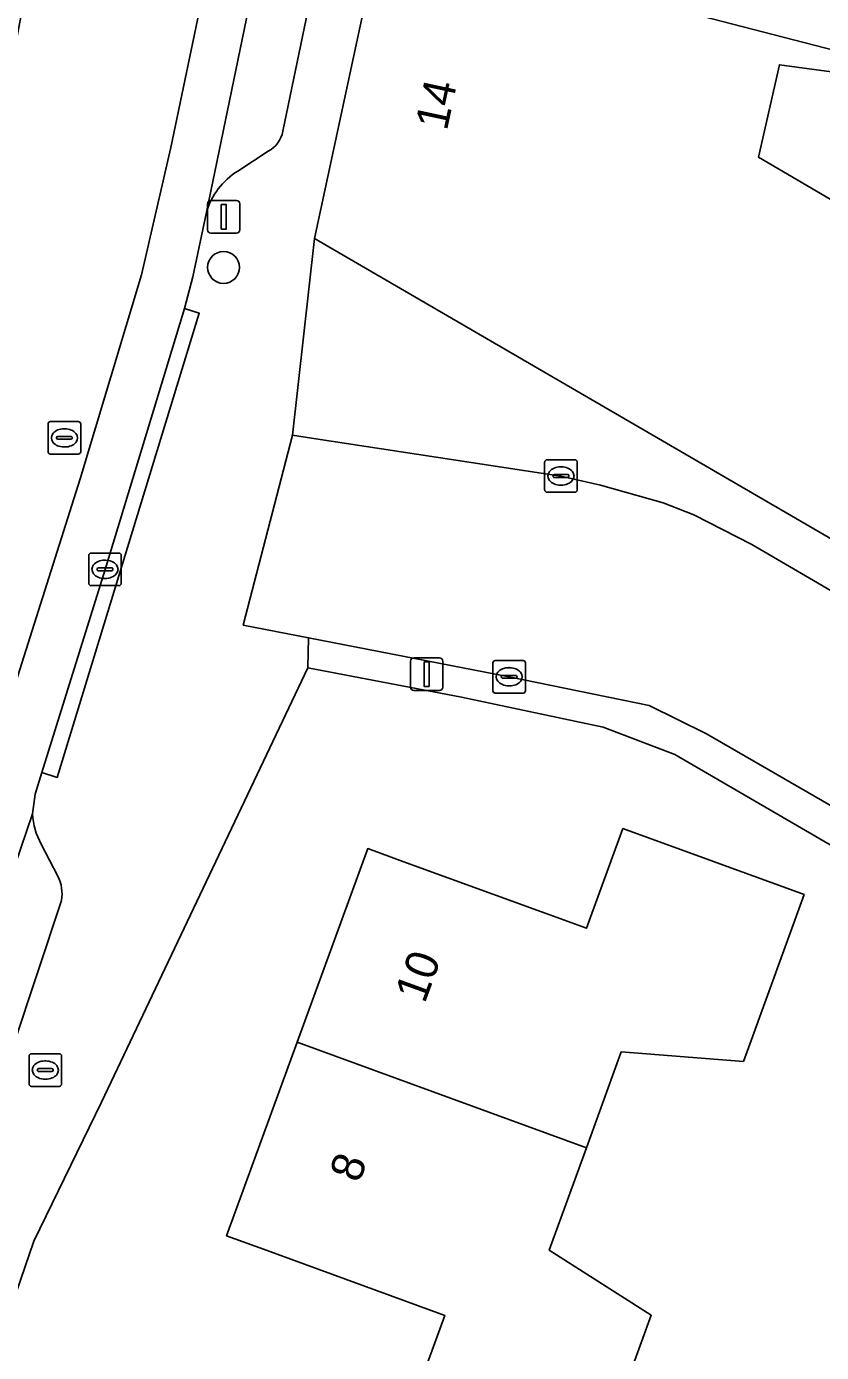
# Model space of a CAD drawing. Extents: x 160030 to 160839, y 385325 to 386450.
# Drawn here: x 160712.14 to 160736.55, y 385428.61 to 385469.3 of the extents above; entities that cross this region are included whole.
import ezdxf

# ---------------------------------------------------------------- set-up
doc = ezdxf.new("R2010")
doc.units = 0
for name, color, linetype in [('IMGEO_Boom', 7, 'Continuous'), ('IMGEO_Brandkraan', 7, 'Continuous'), ('IMGEO_Erf', 7, 'Continuous'), ('IMGEO_Kolk', 7, 'Continuous'), ('IMGEO_Lichtmast', 7, 'Continuous'), ('IMGEO_Muur', 7, 'Continuous'), ('IMGEO_Pand', 7, 'Continuous'), ('IMGEO_Pand_nummerreeks', 7, 'Continuous'), ('IMGEO_Parkeervlak_open', 7, 'Continuous'), ('IMGEO_Rijbaan_lokaal_gesloten', 7, 'Continuous'), ('IMGEO_Rijbaan_lokaal_open', 7, 'Continuous'), ('IMGEO_Rioolput', 7, 'Continuous'), ('IMGEO_Voetpad_open', 7, 'Continuous')]:
    doc.layers.add(name, color=color, linetype=linetype)

msp = doc.modelspace()

# ---------------------------------------------------------------- linework, layer by layer
at = {"layer": 'IMGEO_Boom'}
msp.add_circle((160718.188, 385461.911), 0.489, dxfattribs=at)
at = {"layer": 'IMGEO_Brandkraan'}
for p, q in [((160712.215, 385436.851), (160712.215, 385437.703)), ((160712.29, 385437.777), (160713.142, 385437.777)), ((160713.216, 385437.703), (160713.216, 385436.851)), ((160712.474, 385437.271), (160712.474, 385437.283)), ((160712.912, 385437.234), (160712.514, 385437.234)), ((160712.517, 385437.32), (160712.915, 385437.32)), ((160712.703, 385437.557), (160712.728, 385437.557)), ((160712.958, 385437.283), (160712.958, 385437.271)), ((160712.726, 385436.997), (160712.701, 385436.997)), ((160713.142, 385436.777), (160712.29, 385436.777))]:
    msp.add_line(p, q, dxfattribs=at)
for points in [[(160712.215, 385436.851), (160712.215, 385437.703)], [(160712.29, 385437.777), (160713.142, 385437.777)], [(160713.216, 385437.703), (160713.216, 385436.851)], [(160713.142, 385436.777), (160712.29, 385436.777)]]:
    msp.add_lwpolyline(points, dxfattribs=at)
for centre, radius, start, end in [((160712.292, 385437.701), 0.0765, 91.552, 178.448), ((160712.292, 385437.701), 0.0765, 91.552, 178.448), ((160713.14, 385437.701), 0.0765, 1.552, 88.448), ((160713.14, 385437.701), 0.0765, 1.552, 88.448), ((160712.514, 385437.28), 0.0403, 85.8775, 175.7526), ((160712.511, 385437.27), 0.0366, 178.938, 274.7102), ((160712.915, 385437.277), 0.043, 264.8664, 352.4533), ((160712.919, 385437.282), 0.0386, 1.7309, 96.639), ((160712.292, 385436.853), 0.0765, 181.552, 268.448), ((160712.292, 385436.853), 0.0765, 181.552, 268.448), ((160713.14, 385436.853), 0.0765, 271.552, 358.448), ((160713.14, 385436.853), 0.0765, 271.552, 358.448)]:
    msp.add_arc(centre, radius, start, end, dxfattribs=at)
for centre, major_axis, ratio, start_param, end_param in [((160712.702, 385437.277), (-0.387, 0.002), 0.722429, 4.712389, 7.853982), ((160712.727, 385437.277), (-0.39, 0.002), 0.717154, 1.570796, 4.712389)]:
    msp.add_ellipse(centre, major_axis=major_axis, ratio=ratio, start_param=start_param, end_param=end_param, dxfattribs=at)
at = {"layer": 'IMGEO_Erf'}
for points in [[(160752.844, 385416.93), (160750.705, 385427.021), (160746.187, 385428.561), (160745.497, 385428.823), (160749.051, 385436.742), (160747.604, 385437.915), (160732.046, 385446.957), (160729.843, 385447.8), (160725.493, 385448.718), (160720.779, 385449.623), (160714.437, 385436.294), (160712.364, 385432.029), (160705.872, 385413.085), (160701.581, 385401.12), (160700.714, 385398.091), (160686.767, 385359.888)], [(160723.943, 385426.887), (160724.982, 385429.749), (160719.411, 385431.781), (160718.283, 385432.192), (160720.449, 385438.132), (160722.616, 385444.075), (160723.697, 385443.681), (160729.335, 385441.627), (160730.452, 385444.69), (160736.015, 385442.662), (160734.307, 385437.964), (160734.153, 385437.542), (160730.397, 385437.834), (160729.328, 385434.894), (160728.185, 385431.753), (160731.319, 385429.751), (160729.535, 385424.847)]]:
    msp.add_lwpolyline(points, dxfattribs=at)
at = {"layer": 'IMGEO_Kolk'}
for p, q in [((160728.123, 385456.009), (160728.975, 385456.009)), ((160728.048, 385455.083), (160728.048, 385455.935)), ((160728.35, 385455.552), (160728.748, 385455.552)), ((160728.536, 385455.789), (160728.561, 385455.789)), ((160729.049, 385455.935), (160729.049, 385455.083)), ((160728.307, 385455.503), (160728.307, 385455.515)), ((160728.745, 385455.466), (160728.347, 385455.466)), ((160728.559, 385455.229), (160728.534, 385455.229)), ((160728.791, 385455.515), (160728.791, 385455.503)), ((160728.975, 385455.009), (160728.123, 385455.009)), ((160714.122, 385453.144), (160714.974, 385453.144)), ((160714.047, 385452.218), (160714.047, 385453.07)), ((160714.535, 385452.924), (160714.56, 385452.924)), ((160715.048, 385453.07), (160715.048, 385452.218)), ((160714.306, 385452.638), (160714.306, 385452.65)), ((160714.744, 385452.601), (160714.346, 385452.601)), ((160714.349, 385452.687), (160714.747, 385452.687)), ((160714.558, 385452.364), (160714.533, 385452.364)), ((160714.79, 385452.65), (160714.79, 385452.638)), ((160714.974, 385452.144), (160714.122, 385452.144)), ((160726.533, 385449.847), (160727.385, 385449.847)), ((160726.458, 385448.921), (160726.458, 385449.773)), ((160726.946, 385449.627), (160726.971, 385449.627)), ((160727.459, 385449.773), (160727.459, 385448.921)), ((160726.717, 385449.341), (160726.717, 385449.353)), ((160727.155, 385449.304), (160726.757, 385449.304)), ((160726.76, 385449.39), (160727.158, 385449.39)), ((160726.969, 385449.067), (160726.944, 385449.067)), ((160727.201, 385449.353), (160727.201, 385449.341)), ((160727.385, 385448.847), (160726.533, 385448.847))]:
    msp.add_line(p, q, dxfattribs=at)
for points in [[(160728.123, 385456.009), (160728.975, 385456.009)], [(160728.048, 385455.083), (160728.048, 385455.935)], [(160729.049, 385455.935), (160729.049, 385455.083)], [(160728.975, 385455.009), (160728.123, 385455.009)], [(160714.122, 385453.144), (160714.974, 385453.144)], [(160714.047, 385452.218), (160714.047, 385453.07)], [(160715.048, 385453.07), (160715.048, 385452.218)], [(160714.974, 385452.144), (160714.122, 385452.144)], [(160726.533, 385449.847), (160727.385, 385449.847)], [(160726.458, 385448.921), (160726.458, 385449.773)], [(160727.459, 385449.773), (160727.459, 385448.921)], [(160727.385, 385448.847), (160726.533, 385448.847)]]:
    msp.add_lwpolyline(points, dxfattribs=at)
for centre, radius, start, end in [((160728.125, 385455.933), 0.0765, 91.552, 178.448), ((160728.125, 385455.933), 0.0765, 91.552, 178.448), ((160728.973, 385455.933), 0.0765, 1.552, 88.448), ((160728.973, 385455.933), 0.0765, 1.552, 88.448), ((160728.347, 385455.512), 0.0403, 85.8775, 175.7526), ((160728.752, 385455.514), 0.0386, 1.7309, 96.639), ((160728.344, 385455.502), 0.0366, 178.938, 274.7102), ((160728.748, 385455.509), 0.043, 264.8664, 352.4533), ((160728.125, 385455.085), 0.0765, 181.552, 268.448), ((160728.125, 385455.085), 0.0765, 181.552, 268.448), ((160728.973, 385455.085), 0.0765, 271.552, 358.448), ((160728.973, 385455.085), 0.0765, 271.552, 358.448), ((160714.124, 385453.068), 0.0765, 91.552, 178.448), ((160714.124, 385453.068), 0.0765, 91.552, 178.448), ((160714.972, 385453.068), 0.0765, 1.552, 88.448), ((160714.972, 385453.068), 0.0765, 1.552, 88.448), ((160714.346, 385452.647), 0.0403, 85.8775, 175.7526), ((160714.343, 385452.637), 0.0366, 178.938, 274.7102), ((160714.747, 385452.644), 0.043, 264.8664, 352.4533), ((160714.751, 385452.649), 0.0386, 1.7309, 96.639), ((160714.124, 385452.22), 0.0765, 181.552, 268.448), ((160714.124, 385452.22), 0.0765, 181.552, 268.448), ((160714.972, 385452.22), 0.0765, 271.552, 358.448), ((160714.972, 385452.22), 0.0765, 271.552, 358.448), ((160726.535, 385449.771), 0.0765, 91.552, 178.448), ((160726.535, 385449.771), 0.0765, 91.552, 178.448), ((160727.383, 385449.771), 0.0765, 1.552, 88.448), ((160727.383, 385449.771), 0.0765, 1.552, 88.448), ((160726.757, 385449.35), 0.0403, 85.8775, 175.7526), ((160726.754, 385449.34), 0.0366, 178.938, 274.7102), ((160727.158, 385449.347), 0.043, 264.8664, 352.4533), ((160727.162, 385449.352), 0.0386, 1.7309, 96.639), ((160726.535, 385448.923), 0.0765, 181.552, 268.448), ((160726.535, 385448.923), 0.0765, 181.552, 268.448), ((160727.383, 385448.923), 0.0765, 271.552, 358.448), ((160727.383, 385448.923), 0.0765, 271.552, 358.448)]:
    msp.add_arc(centre, radius, start, end, dxfattribs=at)
for centre, major_axis, ratio, start_param, end_param in [((160728.535, 385455.509), (-0.387, 0.002), 0.722429, 4.712389, 7.853982), ((160728.56, 385455.509), (-0.39, 0.002), 0.717154, 1.570796, 4.712389), ((160714.534, 385452.644), (-0.387, 0.002), 0.722429, 4.712389, 7.853982), ((160714.559, 385452.644), (-0.39, 0.002), 0.717154, 1.570796, 4.712389), ((160726.945, 385449.347), (-0.387, 0.002), 0.722429, 4.712389, 7.853982), ((160726.97, 385449.347), (-0.39, 0.002), 0.717154, 1.570796, 4.712389)]:
    msp.add_ellipse(centre, major_axis=major_axis, ratio=ratio, start_param=start_param, end_param=end_param, dxfattribs=at)
at = {"layer": 'IMGEO_Lichtmast'}
for p, q in [((160717.7, 385463.065), (160717.7, 385463.865)), ((160717.7, 385463.865), (160717.7, 385463.065)), ((160717.8, 385463.965), (160718.59, 385463.965)), ((160718.59, 385463.965), (160717.8, 385463.965)), ((160718.69, 385463.865), (160718.69, 385463.065)), ((160718.69, 385463.065), (160718.69, 385463.865)), ((160718.59, 385462.965), (160717.8, 385462.965)), ((160717.8, 385462.965), (160718.59, 385462.965)), ((160724.027, 385449.928), (160724.817, 385449.928)), ((160724.817, 385449.928), (160724.027, 385449.928)), ((160723.927, 385449.028), (160723.927, 385449.828)), ((160723.927, 385449.828), (160723.927, 385449.028)), ((160724.917, 385449.828), (160724.917, 385449.028)), ((160724.917, 385449.028), (160724.917, 385449.828)), ((160724.817, 385448.928), (160724.027, 385448.928)), ((160724.027, 385448.928), (160724.817, 385448.928))]:
    msp.add_line(p, q, dxfattribs=at)
for points in [[(160718.12, 385463.84), (160718.27, 385463.84), (160718.27, 385463.09), (160718.12, 385463.09), (160718.12, 385463.84)], [(160724.347, 385449.803), (160724.497, 385449.803), (160724.497, 385449.053), (160724.347, 385449.053), (160724.347, 385449.803)]]:
    msp.add_lwpolyline(points, dxfattribs=at)
for centre, start, end in [((160717.8, 385463.865), 90, 180), ((160717.8, 385463.865), 90, 180), ((160718.59, 385463.865), 0, 90), ((160718.59, 385463.865), 360, 90), ((160717.8, 385463.065), 180, 270), ((160717.8, 385463.065), 180, 270), ((160718.59, 385463.065), 270, 0), ((160718.59, 385463.065), 270, 0), ((160724.027, 385449.828), 90, 180), ((160724.027, 385449.828), 90, 180), ((160724.817, 385449.828), 0, 90), ((160724.817, 385449.828), 360, 90), ((160724.027, 385449.028), 180, 270), ((160724.027, 385449.028), 180, 270), ((160724.817, 385449.028), 270, 0), ((160724.817, 385449.028), 270, 0)]:
    msp.add_arc(centre, 0.1, start, end, dxfattribs=at)
at = {"layer": 'IMGEO_Muur'}
msp.add_lwpolyline([(160729.843, 385447.8), (160732.046, 385446.957), (160747.604, 385437.915), (160749.051, 385436.742)], dxfattribs=at)
at = {"layer": 'IMGEO_Pand'}
for points in [[(160732.006, 385472.444), (160732.571, 385475.455), (160729.008, 385476.347), (160727.549, 385476.712), (160724.157, 385477.561), (160723, 385472.182), (160736.998, 385468.554), (160736.855, 385467.916), (160735.255, 385468.13), (160734.615, 385465.292), (160738.47, 385463.031), (160739.898, 385469.096), (160737.279, 385469.81), (160737.602, 385471.256)], [(160734.615, 385465.292), (160735.255, 385468.13), (160736.855, 385467.916), (160736.998, 385468.554), (160723, 385472.182), (160720.983, 385462.799), (160742.478, 385450.309), (160745.034, 385454.607), (160747.051, 385457.999), (160738.47, 385463.031)], [(160736.015, 385442.662), (160730.452, 385444.69), (160729.335, 385441.627), (160723.697, 385443.681), (160722.616, 385444.075), (160720.449, 385438.132), (160729.328, 385434.894), (160730.397, 385437.834), (160734.153, 385437.542), (160734.307, 385437.964)], [(160720.449, 385438.132), (160718.283, 385432.192), (160719.411, 385431.781), (160724.982, 385429.749), (160723.943, 385426.887), (160729.535, 385424.847), (160731.319, 385429.751), (160728.185, 385431.753), (160729.328, 385434.894)]]:
    msp.add_lwpolyline(points, close=True, dxfattribs=at)
at = {"layer": 'IMGEO_Parkeervlak_open'}
for points in [[(160725.148, 385499.555), (160725.06, 385499.141), (160724.626, 385497.095), (160719.791, 385473.917), (160717.66, 385463.602)], [(160720.008, 385466.092), (160726.33, 385496.538)], [(160718.624, 385464.867), (160719.562, 385465.477)], [(160712.326, 385445.138), (160709.47, 385436.771), (160703.7, 385419.94), (160695.958, 385397.266), (160697.629, 385396.68), (160702.744, 385411.656), (160704.696, 385417.371), (160708.737, 385429.201), (160710.696, 385434.936), (160710.986, 385435.786), (160713.209, 385442.486)], [(160713.104, 385443.226), (160712.593, 385444.214)]]:
    msp.add_lwpolyline(points, dxfattribs=at)
for centre, radius, start, end in [((160719.155, 385466.242), 0.866, 298.0456, 350.0549), ((160719.825, 385462.952), 2.26, 122.0924, 163.2888), ((160714.283, 385445.203), 1.959, 181.9032, 210.3313), ((160712.035, 385442.697), 1.193, 349.8233, 26.3285)]:
    msp.add_arc(centre, radius, start, end, dxfattribs=at)
at = {"layer": 'IMGEO_Rijbaan_lokaal_gesloten'}
msp.add_lwpolyline([(160725.06, 385499.141), (160723.639, 385499.449), (160716.569, 385465.593), (160715.669, 385461.679), (160713.786, 385455.424), (160707.954, 385437.031), (160694.523, 385397.769), (160695.958, 385397.266), (160703.7, 385419.94), (160709.47, 385436.771), (160712.326, 385445.138), (160712.4, 385445.745), (160712.604, 385446.405), (160714.549, 385452.643), (160716.992, 385460.652), (160717.24, 385461.622), (160717.66, 385463.602), (160719.791, 385473.917), (160724.626, 385497.095)], close=True, dxfattribs=at)
at = {"layer": 'IMGEO_Rijbaan_lokaal_open'}
msp.add_lwpolyline([(160719.283, 385500.396), (160719.187, 385500), (160712.459, 385472.214), (160709.556, 385456.928), (160706.697, 385448.575), (160690.447, 385399.194), (160694.523, 385397.769), (160707.954, 385437.031), (160713.786, 385455.424), (160715.669, 385461.679), (160716.569, 385465.593), (160723.639, 385499.449), (160721.105, 385500)], close=True, dxfattribs=at)
msp.add_lwpolyline([(160749.079, 385444.814), (160741.78, 385449.098), (160740.657, 385449.758), (160737.086, 385451.842), (160734.41, 385453.412), (160732.633, 385454.32), (160731.685, 385454.683), (160729.758, 385455.232), (160728.545, 385455.508), (160720.888, 385456.675), (160720.304, 385456.764), (160718.792, 385450.935), (160720.793, 385450.546), (160726.959, 385449.349), (160731.255, 385448.462), (160733.019, 385447.599), (160749.102, 385438.307), (160750.005, 385437.708)], dxfattribs=at)
at = {"layer": 'IMGEO_Rioolput'}
for p, q in [((160712.876, 385457.18), (160713.728, 385457.18)), ((160712.801, 385456.254), (160712.801, 385457.106)), ((160713.289, 385456.96), (160713.314, 385456.96)), ((160713.802, 385457.106), (160713.802, 385456.254)), ((160713.06, 385456.674), (160713.06, 385456.686)), ((160713.498, 385456.637), (160713.1, 385456.637)), ((160713.103, 385456.723), (160713.501, 385456.723)), ((160713.312, 385456.4), (160713.287, 385456.4)), ((160713.544, 385456.686), (160713.544, 385456.674)), ((160713.728, 385456.18), (160712.876, 385456.18))]:
    msp.add_line(p, q, dxfattribs=at)
for points in [[(160712.876, 385457.18), (160713.728, 385457.18)], [(160712.801, 385456.254), (160712.801, 385457.106)], [(160713.802, 385457.106), (160713.802, 385456.254)], [(160713.728, 385456.18), (160712.876, 385456.18)]]:
    msp.add_lwpolyline(points, dxfattribs=at)
for centre, radius, start, end in [((160712.878, 385457.104), 0.0765, 91.552, 178.448), ((160712.878, 385457.104), 0.0765, 91.552, 178.448), ((160713.726, 385457.104), 0.0765, 1.552, 88.448), ((160713.726, 385457.104), 0.0765, 1.552, 88.448), ((160713.1, 385456.683), 0.0403, 85.8775, 175.7526), ((160713.097, 385456.673), 0.0366, 178.938, 274.7102), ((160713.501, 385456.68), 0.043, 264.8664, 352.4533), ((160713.505, 385456.685), 0.0386, 1.7309, 96.639), ((160712.878, 385456.256), 0.0765, 181.552, 268.448), ((160712.878, 385456.256), 0.0765, 181.552, 268.448), ((160713.726, 385456.256), 0.0765, 271.552, 358.448), ((160713.726, 385456.256), 0.0765, 271.552, 358.448)]:
    msp.add_arc(centre, radius, start, end, dxfattribs=at)
for centre, major_axis, ratio, start_param, end_param in [((160713.288, 385456.68), (-0.387, 0.002), 0.722429, 4.712389, 7.853982), ((160713.313, 385456.68), (-0.39, 0.002), 0.717154, 1.570796, 4.712389)]:
    msp.add_ellipse(centre, major_axis=major_axis, ratio=ratio, start_param=start_param, end_param=end_param, dxfattribs=at)
at = {"layer": 'IMGEO_Voetpad_open'}
for points in [[(160720.983, 385462.799), (160723, 385472.182), (160724.157, 385477.561), (160725.932, 385485.723), (160726.261, 385487.659), (160727.793, 385494.703), (160728.206, 385496.618), (160728.832, 385499.929), (160729.519, 385503.174), (160730.203, 385506.449), (160730.876, 385509.66), (160731.736, 385513.622), (160732.628, 385516.463)], [(160726.33, 385496.538), (160720.008, 385466.092)], [(160719.562, 385465.477), (160718.624, 385464.867)], [(160717.66, 385463.602), (160717.24, 385461.622), (160716.992, 385460.652), (160717.442, 385460.507), (160713.082, 385446.259), (160712.604, 385446.405), (160712.4, 385445.745), (160712.326, 385445.138)], [(160686.767, 385359.888), (160700.714, 385398.091), (160701.581, 385401.12), (160705.872, 385413.085), (160712.364, 385432.029), (160714.437, 385436.294), (160720.779, 385449.623), (160720.793, 385450.546), (160718.792, 385450.935), (160720.304, 385456.764), (160720.983, 385462.799)], [(160720.983, 385462.799), (160720.304, 385456.764), (160720.888, 385456.675), (160728.545, 385455.508), (160729.758, 385455.232), (160731.685, 385454.683), (160732.633, 385454.32), (160734.41, 385453.412), (160737.086, 385451.842), (160740.657, 385449.758), (160741.78, 385449.098), (160749.079, 385444.814)], [(160788.235, 385386.464), (160787.467, 385389.948), (160774.31, 385449.642), (160774.255, 385449.913), (160798.644, 385455.243), (160800.511, 385455.651), (160800.148, 385457.351), (160798.155, 385456.956), (160797.548, 385456.836), (160781.143, 385453.208), (160773.804, 385451.549), (160772.595, 385451.288), (160768.982, 385450.51), (160764.078, 385449.456), (160749.322, 385446.285), (160743.559, 385449.67), (160742.478, 385450.309), (160720.983, 385462.799)], [(160733.019, 385447.599), (160731.255, 385448.462), (160726.959, 385449.349), (160720.793, 385450.546), (160720.779, 385449.623), (160725.493, 385448.718), (160729.843, 385447.8), (160732.046, 385446.957), (160747.604, 385437.915), (160749.051, 385436.742), (160745.497, 385428.823), (160746.187, 385428.561), (160750.705, 385427.021), (160752.844, 385416.93), (160751.519, 385396.757), (160751.451, 385396.075), (160757.396, 385395.957), (160759.214, 385396.647)], [(160750.005, 385437.708), (160749.102, 385438.307), (160733.019, 385447.599)], [(160712.593, 385444.214), (160713.104, 385443.226)], [(160713.209, 385442.486), (160710.986, 385435.786), (160710.696, 385434.936), (160711.25, 385434.749), (160709.3, 385429.011), (160708.737, 385429.201), (160704.696, 385417.371), (160705.228, 385417.187), (160703.255, 385411.48), (160702.744, 385411.656), (160697.629, 385396.68), (160697.036, 385394.887), (160696.682, 385393.877), (160696.05, 385392.156), (160694.883, 385388.759)]]:
    msp.add_lwpolyline(points, dxfattribs=at)
msp.add_lwpolyline([(160712.604, 385446.405), (160713.082, 385446.259), (160717.442, 385460.507), (160716.992, 385460.652), (160714.549, 385452.643)], close=True, dxfattribs=at)
for centre, radius, start, end in [((160719.155, 385466.242), 0.866, 298.0456, 350.0549), ((160719.825, 385462.952), 2.26, 122.0924, 163.2888), ((160714.283, 385445.203), 1.959, 181.9032, 210.3313), ((160712.035, 385442.697), 1.193, 349.8233, 26.3285)]:
    msp.add_arc(centre, radius, start, end, dxfattribs=at)

# ---------------------------------------------------------------- texts
at = {"layer": 'IMGEO_Pand_nummerreeks'}
for s, rotation, p in [('14', 77.8707, (160725.044, 385466.082)), ('10', 69.9662, (160724.363, 385439.292)), ('8', 69.9662, (160722.355, 385433.784))]:
    msp.add_text(s, height=1, rotation=rotation, dxfattribs=at).set_placement(p)

doc.saveas('drawing.dxf')
